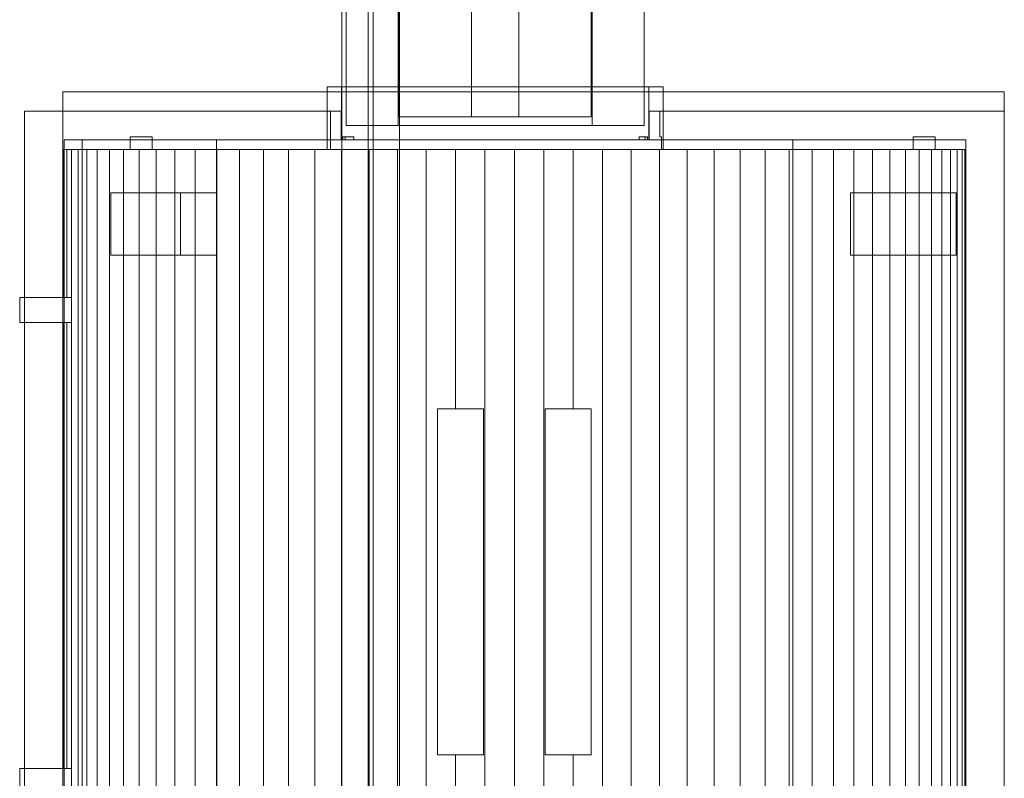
# Model space of a CAD drawing. Header units: millimetres. Extents: x -2233 to 65662, y -50530 to 6847.
# Tile 437 of 656: x 23955 to 24980, y -19284 to -18495. Entities that reach past the tile are written whole.
import ezdxf

# ---------------------------------------------------------------- set-up
doc = ezdxf.new("R2010")
doc.units = ezdxf.units.MM
doc.layers.add('superior_briquetadora', color=7, linetype='Continuous', lineweight=0)
doc.layers.add('superior_C02', color=7, linetype='Continuous', lineweight=0)

msp = doc.modelspace()

# ---------------------------------------------------------------- linework, layer by layer
at = {"layer": 'superior_briquetadora'}
for p, q in [((24350.067, -18396), (24350.067, -18596)), ((24550.067, -18396), (24550.067, -18596)), ((24425.567, -18596), (24425.567, -18416)), ((24474.567, -18416), (24474.567, -18596)), ((24349.067, -18605), (24349.067, -18453)), ((24551.067, -18605), (24551.067, -18453)), ((24295.067, -18465), (24295.067, -18605)), ((24605.067, -18465), (24605.067, -18605)), ((24000.067, -18570), (24000.067, -19480)), ((24980.067, -18570), (24000.067, -18570)), ((24275.067, -18565), (24276.168, -18565)), ((24275.067, -18565), (24275.067, -18630)), ((24276.168, -18565), (24279.455, -18565)), ((24279.455, -18565), (24284.888, -18565)), ((24284.888, -18565), (24292.398, -18565)), ((24290.067, -18620), (24290.067, -18565)), ((24291.234, -18565), (24290.067, -18565)), ((24294.717, -18565), (24291.234, -18565)), ((24292.398, -18565), (24301.891, -18565)), ((24300.465, -18565), (24294.717, -18565)), ((24308.395, -18565), (24300.465, -18565)), ((24301.891, -18565), (24313.247, -18565)), ((24318.39, -18565), (24308.395, -18565)), ((24313.247, -18565), (24326.324, -18565)), ((24330.306, -18565), (24318.39, -18565)), ((24326.324, -18565), (24340.957, -18565)), ((24343.968, -18565), (24330.306, -18565)), ((24340.957, -18565), (24356.962, -18565)), ((24359.177, -18565), (24343.968, -18565)), ((24356.962, -18565), (24374.138, -18565)), ((24375.712, -18565), (24359.177, -18565)), ((24374.138, -18565), (24392.269, -18565)), ((24393.331, -18565), (24375.712, -18565)), ((24392.269, -18565), (24411.126, -18565)), ((24411.777, -18565), (24393.331, -18565)), ((24411.126, -18565), (24430.474, -18565)), ((24430.782, -18565), (24411.777, -18565)), ((24430.474, -18565), (24450.067, -18565)), ((24450.067, -18565), (24430.782, -18565)), ((24450.067, -18565), (24469.661, -18565)), ((24469.353, -18565), (24450.067, -18565)), ((24488.358, -18565), (24469.353, -18565)), ((24469.661, -18565), (24489.009, -18565)), ((24506.804, -18565), (24488.358, -18565)), ((24489.009, -18565), (24507.866, -18565)), ((24524.423, -18565), (24506.804, -18565)), ((24507.866, -18565), (24525.997, -18565)), ((24540.958, -18565), (24524.423, -18565)), ((24525.997, -18565), (24543.173, -18565)), ((24556.167, -18565), (24540.958, -18565)), ((24543.173, -18565), (24559.178, -18565)), ((24569.829, -18565), (24556.167, -18565)), ((24559.178, -18565), (24573.811, -18565)), ((24581.745, -18565), (24569.829, -18565)), ((24573.811, -18565), (24586.888, -18565)), ((24591.74, -18565), (24581.745, -18565)), ((24586.888, -18565), (24598.244, -18565)), ((24599.67, -18565), (24591.74, -18565)), ((24598.244, -18565), (24607.737, -18565)), ((24605.418, -18565), (24599.67, -18565)), ((24608.901, -18565), (24605.418, -18565)), ((24607.737, -18565), (24615.247, -18565)), ((24610.067, -18565), (24608.901, -18565)), ((24610.067, -18620), (24610.067, -18565)), ((24615.247, -18565), (24620.68, -18565)), ((24620.68, -18565), (24623.967, -18565)), ((24623.967, -18565), (24625.067, -18565)), ((24625.067, -18565), (24625.067, -18630)), ((24980.067, -18570), (24980.067, -19480)), ((24278.603, -18590), (23960.067, -18590)), ((23960.067, -18590), (23960.067, -18784)), ((23960.067, -19450), (23960.067, -18590)), ((24289.677, -18590), (23960.067, -18590)), ((24279.731, -18590), (24278.603, -18590)), ((24278.603, -18590), (24278.603, -18630)), ((24281.013, -18590), (24279.731, -18590)), ((24282.446, -18590), (24281.013, -18590)), ((24284.031, -18590), (24282.446, -18590)), ((24285.766, -18590), (24284.031, -18590)), ((24287.648, -18590), (24285.766, -18590)), ((24289.677, -18590), (24287.648, -18590)), ((24289.677, -18620), (24289.677, -18590)), ((24612.487, -18590), (24610.458, -18590)), ((24610.458, -18590), (24610.458, -18620)), ((24980.067, -18590), (24610.458, -18590)), ((24614.369, -18590), (24612.487, -18590)), ((24616.104, -18590), (24614.369, -18590)), ((24617.689, -18590), (24616.104, -18590)), ((24619.122, -18590), (24617.689, -18590)), ((24620.404, -18590), (24619.122, -18590)), ((24621.532, -18590), (24620.404, -18590)), ((24980.067, -18590), (24621.532, -18590)), ((24621.532, -18617), (24621.532, -18590)), ((24980.067, -18590), (24980.067, -19450)), ((24350.067, -18596), (24351.849, -18596)), ((24351.989, -18596), (24350.067, -18596)), ((24351.849, -18596), (24357.13, -18596)), ((24357.68, -18596), (24351.989, -18596)), ((24357.13, -18596), (24365.722, -18596)), ((24366.921, -18596), (24357.68, -18596)), ((24365.722, -18596), (24377.32, -18596)), ((24379.357, -18596), (24366.921, -18596)), ((24377.32, -18596), (24391.509, -18596)), ((24394.51, -18596), (24379.357, -18596)), ((24391.509, -18596), (24407.785, -18596)), ((24411.799, -18596), (24394.51, -18596)), ((24407.785, -18596), (24425.567, -18596)), ((24430.558, -18596), (24411.799, -18596)), ((24474.567, -18596), (24425.567, -18596)), ((24450.067, -18596), (24430.558, -18596)), ((24469.577, -18596), (24450.067, -18596)), ((24488.336, -18596), (24469.577, -18596)), ((24474.567, -18596), (24492.35, -18596)), ((24505.625, -18596), (24488.336, -18596)), ((24492.35, -18596), (24508.626, -18596)), ((24520.778, -18596), (24505.625, -18596)), ((24508.626, -18596), (24522.815, -18596)), ((24533.214, -18596), (24520.778, -18596)), ((24522.815, -18596), (24534.413, -18596)), ((24542.455, -18596), (24533.214, -18596)), ((24534.413, -18596), (24543.005, -18596)), ((24548.146, -18596), (24542.455, -18596)), ((24543.005, -18596), (24548.286, -18596)), ((24550.067, -18596), (24548.146, -18596)), ((24548.286, -18596), (24550.067, -18596)), ((24295.067, -18605), (24296.29, -18605)), ((24296.29, -18605), (24299.937, -18605)), ((24299.937, -18605), (24305.952, -18605)), ((24305.952, -18605), (24314.24, -18605)), ((24314.24, -18605), (24324.67, -18605)), ((24324.67, -18605), (24337.077, -18605)), ((24337.077, -18605), (24351.267, -18605)), ((24351.008, -18605), (24349.067, -18605)), ((24356.756, -18605), (24351.008, -18605)), ((24351.267, -18605), (24367.014, -18605)), ((24366.089, -18605), (24356.756, -18605)), ((24378.65, -18605), (24366.089, -18605)), ((24367.014, -18605), (24384.072, -18605)), ((24393.955, -18605), (24378.65, -18605)), ((24384.072, -18605), (24402.17, -18605)), ((24411.416, -18605), (24393.955, -18605)), ((24402.17, -18605), (24421.023, -18605)), ((24430.363, -18605), (24411.416, -18605)), ((24421.023, -18605), (24440.335, -18605)), ((24450.067, -18605), (24430.363, -18605)), ((24440.335, -18605), (24459.8, -18605)), ((24469.772, -18605), (24450.067, -18605)), ((24459.8, -18605), (24479.112, -18605)), ((24488.719, -18605), (24469.772, -18605)), ((24479.112, -18605), (24497.965, -18605)), ((24506.18, -18605), (24488.719, -18605)), ((24497.965, -18605), (24516.063, -18605)), ((24521.485, -18605), (24506.18, -18605)), ((24516.063, -18605), (24533.121, -18605)), ((24534.046, -18605), (24521.485, -18605)), ((24533.121, -18605), (24548.868, -18605)), ((24543.379, -18605), (24534.046, -18605)), ((24549.127, -18605), (24543.379, -18605)), ((24548.868, -18605), (24563.058, -18605)), ((24551.067, -18605), (24549.127, -18605)), ((24563.058, -18605), (24575.465, -18605)), ((24575.465, -18605), (24585.895, -18605)), ((24585.895, -18605), (24594.183, -18605)), ((24594.183, -18605), (24600.198, -18605)), ((24600.198, -18605), (24603.845, -18605)), ((24603.845, -18605), (24605.067, -18605)), ((24289.677, -18620), (24001.28, -18620)), ((24001.28, -18620), (24001.28, -19425)), ((24020.067, -18620), (24001.28, -18620)), ((24020.067, -18620), (24020.067, -19425)), ((24160.067, -18620), (24020.067, -18620)), ((24070.067, -18630), (24070.067, -18617)), ((24093.067, -18617), (24070.067, -18617)), ((24093.067, -18630), (24093.067, -18617)), ((24160.067, -18620), (24160.067, -18675)), ((24760.067, -18620), (24160.067, -18620)), ((24298.367, -18620), (24289.677, -18620)), ((24290.096, -18620), (24290.067, -18620)), ((24290.067, -18620), (24291.234, -18620)), ((24290.181, -18620), (24290.096, -18620)), ((24290.322, -18620), (24290.181, -18620)), ((24290.52, -18620), (24290.322, -18620)), ((24290.774, -18620), (24290.52, -18620)), ((24291.085, -18620), (24290.774, -18620)), ((24291.452, -18620), (24291.085, -18620)), ((24291.234, -18620), (24294.717, -18620)), ((24291.731, -18617), (24291.452, -18617)), ((24291.452, -18617), (24291.452, -18620)), ((24303.067, -18617), (24291.452, -18617)), ((24303.067, -18620), (24291.452, -18620)), ((24292.036, -18617), (24291.731, -18617)), ((24292.367, -18617), (24292.036, -18617)), ((24292.723, -18617), (24292.367, -18617)), ((24293.104, -18617), (24292.723, -18617)), ((24293.511, -18617), (24293.104, -18617)), ((24293.943, -18617), (24293.511, -18617)), ((24293.943, -18620), (24293.943, -18617)), ((24303.067, -18617), (24293.943, -18617)), ((24299.403, -18620), (24293.943, -18620)), ((24293.943, -18620), (24303.067, -18620)), ((24294.717, -18620), (24300.465, -18620)), ((24308.903, -18620), (24298.367, -18620)), ((24307.13, -18620), (24299.403, -18620)), ((24300.465, -18620), (24308.395, -18620)), ((24303.067, -18620), (24303.067, -18617)), ((24317.009, -18620), (24307.13, -18620)), ((24308.395, -18620), (24318.39, -18620)), ((24321.159, -18620), (24308.903, -18620)), ((24328.89, -18620), (24317.009, -18620)), ((24318.39, -18620), (24330.306, -18620)), ((24334.985, -18620), (24321.159, -18620)), ((24342.595, -18620), (24328.89, -18620)), ((24330.306, -18620), (24343.968, -18620)), ((24350.212, -18620), (24334.985, -18620)), ((24357.917, -18620), (24342.595, -18620)), ((24343.968, -18620), (24359.177, -18620)), ((24366.655, -18620), (24350.212, -18620)), ((24374.626, -18620), (24357.917, -18620)), ((24359.177, -18620), (24375.712, -18620)), ((24384.113, -18620), (24366.655, -18620)), ((24392.47, -18620), (24374.626, -18620)), ((24375.712, -18620), (24393.331, -18620)), ((24402.375, -18620), (24384.113, -18620)), ((24411.18, -18620), (24392.47, -18620)), ((24393.331, -18620), (24411.777, -18620)), ((24421.218, -18620), (24402.375, -18620)), ((24430.477, -18620), (24411.18, -18620)), ((24411.777, -18620), (24430.782, -18620)), ((24440.412, -18620), (24421.218, -18620)), ((24450.067, -18620), (24430.477, -18620)), ((24430.782, -18620), (24450.067, -18620)), ((24459.723, -18620), (24440.412, -18620)), ((24469.658, -18620), (24450.067, -18620)), ((24450.067, -18620), (24469.353, -18620)), ((24478.917, -18620), (24459.723, -18620)), ((24469.353, -18620), (24488.358, -18620)), ((24488.954, -18620), (24469.658, -18620)), ((24497.76, -18620), (24478.917, -18620)), ((24488.358, -18620), (24506.804, -18620)), ((24507.665, -18620), (24488.954, -18620)), ((24516.022, -18620), (24497.76, -18620)), ((24506.804, -18620), (24524.423, -18620)), ((24525.509, -18620), (24507.665, -18620)), ((24533.48, -18620), (24516.022, -18620)), ((24524.423, -18620), (24540.958, -18620)), ((24542.218, -18620), (24525.509, -18620)), ((24549.923, -18620), (24533.48, -18620)), ((24540.958, -18620), (24556.167, -18620)), ((24557.54, -18620), (24542.218, -18620)), ((24565.15, -18620), (24549.923, -18620)), ((24556.167, -18620), (24569.829, -18620)), ((24571.245, -18620), (24557.54, -18620)), ((24578.976, -18620), (24565.15, -18620)), ((24569.829, -18620), (24581.745, -18620)), ((24583.126, -18620), (24571.245, -18620)), ((24591.231, -18620), (24578.976, -18620)), ((24581.745, -18620), (24591.74, -18620)), ((24593.005, -18620), (24583.126, -18620)), ((24601.768, -18620), (24591.231, -18620)), ((24591.74, -18620), (24599.67, -18620)), ((24600.732, -18620), (24593.005, -18620)), ((24599.67, -18620), (24605.418, -18620)), ((24608.683, -18617), (24600.067, -18617)), ((24600.067, -18617), (24600.067, -18620)), ((24606.192, -18617), (24600.067, -18617)), ((24600.067, -18620), (24606.192, -18620)), ((24608.683, -18620), (24600.067, -18620)), ((24606.192, -18620), (24600.732, -18620)), ((24610.458, -18620), (24601.768, -18620)), ((24605.418, -18620), (24608.901, -18620)), ((24606.624, -18617), (24606.192, -18617)), ((24606.192, -18617), (24606.192, -18620)), ((24607.031, -18617), (24606.624, -18617)), ((24607.412, -18617), (24607.031, -18617)), ((24607.768, -18617), (24607.412, -18617)), ((24608.099, -18617), (24607.768, -18617)), ((24608.404, -18617), (24608.099, -18617)), ((24608.683, -18617), (24608.404, -18617)), ((24608.683, -18620), (24608.683, -18617)), ((24609.05, -18620), (24608.683, -18620)), ((24608.901, -18620), (24610.067, -18620)), ((24609.361, -18620), (24609.05, -18620)), ((24609.615, -18620), (24609.361, -18620)), ((24609.813, -18620), (24609.615, -18620)), ((24609.954, -18620), (24609.813, -18620)), ((24610.039, -18620), (24609.954, -18620)), ((24610.067, -18620), (24610.039, -18620)), ((24940.067, -18620), (24610.458, -18620)), ((24623.067, -18617), (24621.532, -18617)), ((24621.532, -18617), (24621.778, -18617)), ((24621.778, -18617), (24622.015, -18617)), ((24622.015, -18617), (24622.243, -18617)), ((24622.243, -18617), (24622.462, -18617)), ((24622.462, -18617), (24622.673, -18617)), ((24622.673, -18617), (24622.875, -18617)), ((24622.875, -18617), (24623.067, -18617)), ((24623.067, -18630), (24623.067, -18617)), ((24940.067, -18620), (24760.067, -18620)), ((24760.067, -18620), (24760.067, -19425)), ((24885.067, -18630), (24885.067, -18617)), ((24908.067, -18617), (24885.067, -18617)), ((24908.067, -18630), (24908.067, -18617)), ((24940.067, -19425), (24940.067, -18620)), ((24070.067, -18630), (24000.067, -18630)), ((24000.067, -18630), (24001.074, -18630)), ((24000.067, -18630), (24000.067, -18784)), ((24001.074, -18630), (24004.088, -18630)), ((24001.074, -18630), (24001.074, -18784)), ((24004.088, -18630), (24009.098, -18630)), ((24004.088, -18630), (24004.088, -18784)), ((24009.098, -18630), (24016.082, -18630)), ((24009.098, -18630), (24009.098, -18784)), ((24016.082, -18630), (24025.01, -18630)), ((24016.082, -18630), (24016.082, -19405)), ((24025.01, -18630), (24035.844, -18630)), ((24025.01, -18630), (24025.01, -19405)), ((24035.844, -18630), (24048.537, -18630)), ((24035.844, -18630), (24035.844, -19405)), ((24048.537, -18630), (24063.036, -18630)), ((24048.537, -18630), (24048.537, -19405)), ((24063.036, -18630), (24079.277, -18630)), ((24063.036, -18630), (24063.036, -19405)), ((24070.067, -18630), (24093.067, -18630)), ((24079.277, -18630), (24097.191, -18630)), ((24079.277, -18630), (24079.277, -19405)), ((24278.603, -18630), (24093.067, -18630)), ((24097.191, -18630), (24116.703, -18630)), ((24097.191, -18630), (24097.191, -19405)), ((24116.703, -18630), (24137.727, -18630)), ((24116.703, -18630), (24116.703, -19405)), ((24137.727, -18630), (24160.175, -18630)), ((24137.727, -18630), (24137.727, -19405)), ((24160.175, -18630), (24183.95, -18630)), ((24160.175, -18630), (24160.175, -19405)), ((24183.95, -18630), (24208.949, -18630)), ((24183.95, -18630), (24183.95, -19405)), ((24208.949, -18630), (24235.067, -18630)), ((24208.949, -18630), (24208.949, -19405)), ((24235.067, -18630), (24262.192, -18630)), ((24235.067, -18630), (24235.067, -19405)), ((24262.192, -18630), (24290.206, -18630)), ((24262.192, -18630), (24262.192, -19405)), ((24275.067, -18630), (24276.168, -18630)), ((24275.14, -18630), (24275.067, -18630)), ((24275.357, -18630), (24275.14, -18630)), ((24275.719, -18630), (24275.357, -18630)), ((24276.225, -18630), (24275.719, -18630)), ((24276.168, -18630), (24279.455, -18630)), ((24276.874, -18630), (24276.225, -18630)), ((24277.667, -18630), (24276.874, -18630)), ((24278.603, -18630), (24277.667, -18630)), ((24279.455, -18630), (24284.888, -18630)), ((24284.888, -18630), (24292.398, -18630)), ((24290.206, -18630), (24318.991, -18630)), ((24290.206, -18630), (24290.206, -19405)), ((24292.398, -18630), (24301.891, -18630)), ((24301.891, -18630), (24313.247, -18630)), ((24313.247, -18630), (24326.324, -18630)), ((24318.991, -18630), (24348.423, -18630)), ((24318.991, -18630), (24318.991, -19405)), ((24326.324, -18630), (24340.957, -18630)), ((24340.957, -18630), (24356.962, -18630)), ((24348.423, -18630), (24378.375, -18630)), ((24348.423, -18630), (24348.423, -19405)), ((24356.962, -18630), (24374.138, -18630)), ((24374.138, -18630), (24392.269, -18630)), ((24378.375, -18630), (24408.72, -18630)), ((24378.375, -18630), (24378.375, -19405)), ((24392.269, -18630), (24411.126, -18630)), ((24408.72, -18630), (24408.72, -18900)), ((24408.72, -18630), (24439.328, -18630)), ((24411.126, -18630), (24430.474, -18630)), ((24430.474, -18630), (24450.067, -18630)), ((24439.328, -18630), (24439.328, -19405)), ((24439.328, -18630), (24470.067, -18630)), ((24450.067, -18630), (24469.661, -18630)), ((24469.661, -18630), (24489.009, -18630)), ((24470.067, -18630), (24500.807, -18630)), ((24470.067, -18630), (24470.067, -19405)), ((24489.009, -18630), (24507.866, -18630)), ((24500.807, -18630), (24531.415, -18630)), ((24500.807, -18630), (24500.807, -19405)), ((24507.866, -18630), (24525.997, -18630)), ((24525.997, -18630), (24543.173, -18630)), ((24531.415, -18630), (24531.415, -18900)), ((24531.415, -18630), (24561.76, -18630)), ((24543.173, -18630), (24559.178, -18630)), ((24559.178, -18630), (24573.811, -18630)), ((24561.76, -18630), (24561.76, -19405)), ((24561.76, -18630), (24591.712, -18630)), ((24573.811, -18630), (24586.888, -18630)), ((24586.888, -18630), (24598.244, -18630)), ((24591.712, -18630), (24621.144, -18630)), ((24591.712, -18630), (24591.712, -19405)), ((24598.244, -18630), (24607.737, -18630)), ((24607.737, -18630), (24615.247, -18630)), ((24615.247, -18630), (24620.68, -18630)), ((24620.68, -18630), (24623.967, -18630)), ((24621.144, -18630), (24649.929, -18630)), ((24621.144, -18630), (24621.144, -19405)), ((24885.067, -18630), (24623.067, -18630)), ((24623.597, -18630), (24623.067, -18630)), ((24624.046, -18630), (24623.597, -18630)), ((24623.967, -18630), (24625.067, -18630)), ((24624.414, -18630), (24624.046, -18630)), ((24624.7, -18630), (24624.414, -18630)), ((24624.904, -18630), (24624.7, -18630)), ((24625.027, -18630), (24624.904, -18630)), ((24625.067, -18630), (24625.027, -18630)), ((24649.929, -18630), (24677.943, -18630)), ((24649.929, -18630), (24649.929, -19405)), ((24677.943, -18630), (24705.067, -18630)), ((24677.943, -18630), (24677.943, -19405)), ((24705.067, -18630), (24731.185, -18630)), ((24705.067, -18630), (24705.067, -19405)), ((24731.185, -18630), (24756.185, -18630)), ((24731.185, -18630), (24731.185, -19405)), ((24756.185, -18630), (24779.96, -18630)), ((24756.185, -18630), (24756.185, -19405)), ((24779.96, -18630), (24802.408, -18630)), ((24779.96, -18630), (24779.96, -19405)), ((24802.408, -18630), (24823.432, -18630)), ((24802.408, -18630), (24802.408, -19405)), ((24823.432, -18630), (24842.944, -18630)), ((24823.432, -18630), (24823.432, -19405)), ((24842.944, -18630), (24860.858, -18630)), ((24842.944, -18630), (24842.944, -19405)), ((24860.858, -18630), (24877.099, -18630)), ((24860.858, -18630), (24860.858, -19405)), ((24877.099, -18630), (24891.598, -18630)), ((24877.099, -18630), (24877.099, -19405)), ((24885.067, -18630), (24908.067, -18630)), ((24891.598, -18630), (24904.291, -18630)), ((24891.598, -18630), (24891.598, -19405)), ((24904.291, -18630), (24915.125, -18630)), ((24904.291, -18630), (24904.291, -19405)), ((24940.067, -18630), (24908.067, -18630)), ((24915.125, -18630), (24924.053, -18630)), ((24915.125, -18630), (24915.125, -19405)), ((24924.053, -18630), (24931.037, -18630)), ((24924.053, -18630), (24924.053, -19405)), ((24931.037, -18630), (24936.047, -18630)), ((24931.037, -18630), (24931.037, -19405)), ((24936.047, -18630), (24939.061, -18630)), ((24936.047, -18630), (24936.047, -19405)), ((24939.061, -18630), (24940.067, -18630)), ((24939.061, -18630), (24939.061, -19405)), ((24940.067, -18630), (24940.067, -19405)), ((24050.067, -18740), (24050.067, -18675)), ((24160.067, -18675), (24050.067, -18675)), ((24122.489, -18675), (24050.067, -18675)), ((24122.489, -18675), (24160.067, -18675)), ((24122.489, -18740), (24122.489, -18675)), ((24160.067, -18740), (24160.067, -18675)), ((24820.067, -18740), (24820.067, -18675)), ((24930.067, -18675), (24820.067, -18675)), ((24930.067, -18740), (24930.067, -18675)), ((24160.067, -18740), (24050.067, -18740)), ((24122.489, -18740), (24050.067, -18740)), ((24160.067, -18740), (24122.489, -18740)), ((24160.067, -18740), (24160.067, -19320)), ((24930.067, -18740), (24820.067, -18740)), ((24009.102, -18784), (23955.067, -18784)), ((23955.067, -18784), (23955.067, -18810)), ((23960.067, -18784), (23955.067, -18784)), ((24000.067, -18784), (23960.067, -18784)), ((23960.067, -18810), (23960.067, -18784)), ((24001.074, -18784), (24000.067, -18784)), ((24004.088, -18784), (24001.074, -18784)), ((24009.098, -18784), (24004.088, -18784)), ((24009.102, -18810), (24009.102, -18784)), ((24009.102, -18810), (23955.067, -18810)), ((23960.067, -18810), (23955.067, -18810)), ((23960.067, -18810), (24000.067, -18810)), ((23960.067, -18810), (23960.067, -19274)), ((24000.067, -18810), (24000.067, -19274)), ((24000.067, -18810), (24001.074, -18810)), ((24001.074, -18810), (24001.074, -19274)), ((24001.074, -18810), (24004.088, -18810)), ((24004.088, -18810), (24004.088, -19274)), ((24004.088, -18810), (24009.098, -18810)), ((24009.098, -18810), (24009.098, -19274)), ((24390.067, -19260), (24390.067, -18900)), ((24408.72, -18900), (24390.067, -18900)), ((24437.906, -18900), (24390.067, -18900)), ((24437.906, -18900), (24408.72, -18900)), ((24437.906, -19260), (24437.906, -18900)), ((24502.229, -18900), (24502.229, -19260)), ((24531.415, -18900), (24502.229, -18900)), ((24550.067, -18900), (24502.229, -18900)), ((24550.067, -18900), (24531.415, -18900)), ((24550.067, -19260), (24550.067, -18900)), ((24390.067, -19260), (24408.72, -19260)), ((24437.906, -19260), (24390.067, -19260)), ((24408.72, -19260), (24408.72, -19405)), ((24408.72, -19260), (24437.906, -19260)), ((24502.229, -19260), (24531.415, -19260)), ((24550.067, -19260), (24502.229, -19260)), ((24531.415, -19260), (24531.415, -19405)), ((24531.415, -19260), (24550.067, -19260)), ((24009.102, -19274), (23955.067, -19274)), ((23955.067, -19274), (23955.067, -19300)), ((23960.067, -19274), (23955.067, -19274)), ((24000.067, -19274), (23960.067, -19274)), ((23960.067, -19300), (23960.067, -19274)), ((24001.074, -19274), (24000.067, -19274)), ((24004.088, -19274), (24001.074, -19274)), ((24009.098, -19274), (24004.088, -19274)), ((24009.102, -19300), (24009.102, -19274))]:
    msp.add_line(p, q, dxfattribs=at)
at = {"layer": 'superior_C02'}
for p, q in [((24290.488, -15870), (24290.488, -20130)), ((24317.988, -15870), (24317.988, -20130)), ((24322.988, -20130), (24322.988, -15870)), ((24350.488, -20130), (24350.488, -15870))]:
    msp.add_line(p, q, dxfattribs=at)

doc.saveas('drawing.dxf')
